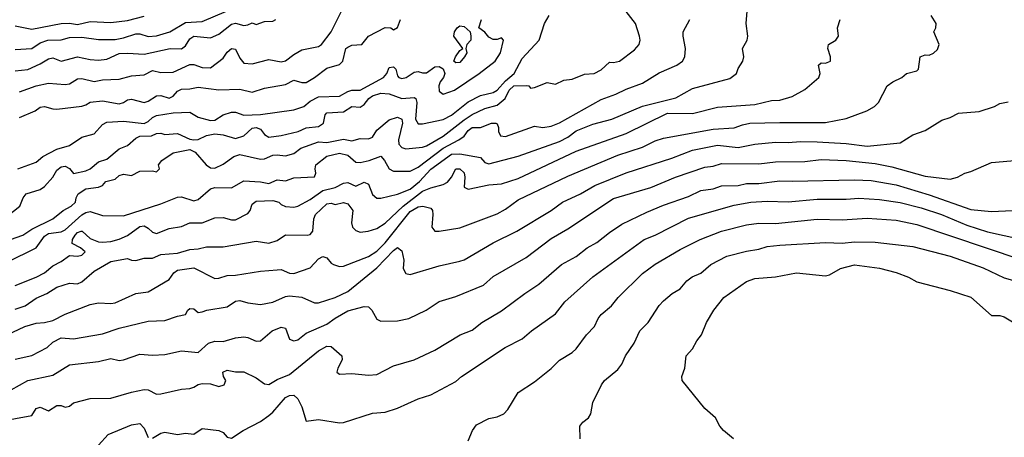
# Model space of a CAD drawing. Header units: metres. Extents: x -51132 to -49532, y -231222 to -229437.
# Tile 472 of 656: x -50005 to -49886, y -230299 to -230249. Entities that reach past the tile are written whole.
import ezdxf

# ---------------------------------------------------------------- set-up
doc = ezdxf.new("R2010")
doc.units = ezdxf.units.M
for name, color, linetype in [('CONTOUR_HALF', 8, 'Continuous'), ('CONTOUR_INDEX', 1, 'Continuous'), ('CONTOUR_INTER', 3, 'Continuous')]:
    doc.layers.add(name, color=color, linetype=linetype)

msp = doc.modelspace()

# ---------------------------------------------------------------- linework, layer by layer
at = {"layer": 'CONTOUR_HALF'}
for points, elevation in [([(-50007.05, -230275.76), (-50004.17, -230274.76), (-50003.08, -230274.02), (-50000.58, -230272.76), (-49999.32, -230271.76), (-49998.35, -230271.26), (-49997.85, -230270.76), (-49997.77, -230270.26), (-49997.52, -230269.76), (-49996.58, -230269.14), (-49995.08, -230268.97), (-49994.6, -230268.76), (-49994.19, -230268.26), (-49993.08, -230267.99), (-49992.58, -230267.57), (-49992.08, -230267.39), (-49991.08, -230267.54), (-49990.08, -230267.04), (-49988.58, -230266.98), (-49988.08, -230267.12), (-49987.74, -230266.76), (-49987.86, -230266.26), (-49987.45, -230265.76), (-49986.08, -230264.82), (-49984.08, -230264.43), (-49983.43, -230264.76), (-49982.13, -230266.26), (-49981.58, -230266.61), (-49981.08, -230266.68), (-49980.08, -230266.2), (-49978.79, -230265.26), (-49978.08, -230265.02), (-49975.58, -230265.57), (-49975.08, -230265.55), (-49974.08, -230265.12), (-49973.58, -230265.05), (-49972.58, -230265.17), (-49971.58, -230264.89), (-49970.73, -230264.26), (-49968.58, -230263.51), (-49967.58, -230263.59), (-49965.58, -230263.19), (-49964.58, -230263.39), (-49963.58, -230263.09), (-49962.58, -230263.14), (-49962.08, -230262.93), (-49961.58, -230262.1), (-49960.08, -230260.83), (-49959.08, -230260.53), (-49958.58, -230260.75), (-49958.5, -230261.26), (-49958.98, -230263.26), (-49958.91, -230263.76), (-49958.58, -230264.17), (-49958.08, -230264.34), (-49956.08, -230264.14), (-49955.58, -230263.97), (-49953.58, -230262.82), (-49951.08, -230260.84), (-49950.08, -230260.21), (-49948.58, -230259.5), (-49947.08, -230259.09), (-49946.12, -230258.26), (-49945.65, -230257.26), (-49945.08, -230256.74), (-49943.58, -230256.71), (-49943.28, -230256.76), (-49943.08, -230257.02), (-49942.58, -230256.96), (-49941.08, -230256.34), (-49940.08, -230256.56), (-49939.08, -230256.06), (-49938.08, -230255.94), (-49936.58, -230255.35), (-49935.43, -230255.26), (-49934.58, -230254.83), (-49933.58, -230253.9), (-49933.08, -230253.93), (-49932.38, -230253.76), (-49930.58, -230252.43), (-49930, -230251.76), (-49929.88, -230251.26), (-49929.97, -230250.76), (-49930.46, -230249.26), (-49931.58, -230247.81)], 74.5), ([(-50005.08, -230280.79), (-50002.58, -230279.8), (-50001.58, -230279.26), (-50000.58, -230278.42), (-49999.58, -230277.93), (-49998.58, -230277.18), (-49997.58, -230277.26), (-49997.08, -230277.16), (-49996.66, -230276.76), (-49997.24, -230276.26), (-49998.25, -230275.76), (-49998.2, -230275.26), (-49997.87, -230274.76), (-49997.58, -230274.43), (-49997.15, -230274.26), (-49997.02, -230274.26), (-49996.08, -230275.16), (-49995.08, -230275.54), (-49994.58, -230275.6), (-49993.58, -230275.52), (-49992.58, -230275.23), (-49991.58, -230274.77), (-49990.08, -230273.68), (-49989.58, -230273.61), (-49989.08, -230273.89), (-49988.58, -230274.36), (-49988.08, -230274.55), (-49986.58, -230273.95), (-49985.08, -230273.71), (-49984.08, -230273.24), (-49982.58, -230273.25), (-49981.08, -230272.67), (-49980.08, -230272.61), (-49979.08, -230272.9), (-49978.58, -230272.88), (-49977.08, -230272.13), (-49976.81, -230271.76), (-49976.58, -230271), (-49976.08, -230270.63), (-49974.08, -230270.56), (-49973.37, -230270.76), (-49973.08, -230271.06), (-49972.58, -230271.28), (-49971.58, -230271.37), (-49971.08, -230271.23), (-49969.58, -230270.43), (-49968.08, -230269.34), (-49966.58, -230268.99), (-49965.58, -230268.46), (-49965.08, -230268.41), (-49964.08, -230268.85), (-49963.08, -230268.34), (-49962.58, -230268.58), (-49962.08, -230269.84), (-49961.58, -230270.27), (-49961.08, -230270.27), (-49959.08, -230269.82), (-49957.58, -230269.19), (-49956.42, -230268.26), (-49955.08, -230266.78), (-49952.58, -230265), (-49951.58, -230264.96), (-49949.08, -230265.38), (-49948.58, -230265.99), (-49948.08, -230266.15), (-49944.58, -230265.23), (-49939.58, -230263.44), (-49938.58, -230262.94), (-49937.58, -230262.18), (-49935.58, -230261.35), (-49933.3, -230260.76), (-49929.58, -230259.19), (-49925.58, -230258.19), (-49923.58, -230257.06), (-49919.08, -230255.85), (-49918.27, -230255.26), (-49918.08, -230254.66), (-49917.52, -230253.76), (-49917.41, -230253.26), (-49917.58, -230252.26), (-49917, -230251.26), (-49916.91, -230250.76), (-49917.14, -230249.26), (-49916.97, -230247.26)], 75.5), ([(-50005.08, -230252.36), (-50003.08, -230252.27), (-50002.08, -230251.57), (-50001.17, -230251.26), (-49999.58, -230251.21), (-49998.58, -230250.93), (-49997.08, -230250.87), (-49995.08, -230251.19), (-49993.08, -230251.15), (-49992.08, -230250.98), (-49990.58, -230250.5), (-49990.08, -230250.49), (-49989.08, -230250.81), (-49988.08, -230250.71), (-49986.47, -230250.26), (-49984.58, -230249.12), (-49982.58, -230249.02), (-49979.68, -230247.76)], 71.5), ([(-50004.58, -230257.49), (-50002.58, -230256.76), (-50001.08, -230256.44), (-49999.08, -230256.6), (-49998.58, -230256.5), (-49997.58, -230255.9), (-49997.08, -230255.85), (-49995.58, -230256.23), (-49994.58, -230256.04), (-49992.58, -230255.95), (-49991.08, -230255.55), (-49989.58, -230255.44), (-49988.58, -230254.9), (-49987.58, -230255.14), (-49986.08, -230255.11), (-49984.08, -230254.2), (-49983.58, -230254.19), (-49982.58, -230254.56), (-49981.58, -230254.57), (-49980.08, -230253.43), (-49979.58, -230252.7), (-49979.08, -230252.27), (-49978.58, -230252.35), (-49978.08, -230253.41), (-49977.58, -230254.02), (-49976.58, -230254.1), (-49974.58, -230253.57), (-49973.08, -230253.87), (-49972.58, -230253.75), (-49971.58, -230252.98), (-49970.58, -230252.41), (-49968.58, -230252), (-49968.22, -230251.76), (-49967.08, -230250.25), (-49965.83, -230247.76)], 72.5), ([(-50006.08, -230286.76), (-50003.94, -230285.76), (-50002.58, -230285.33), (-50001.58, -230285.28), (-50000.58, -230285.01), (-49999.08, -230284.27), (-49996.08, -230283.08), (-49995.08, -230282.88), (-49993.58, -230282.98), (-49993.08, -230282.88), (-49990.58, -230281.75), (-49989.08, -230281.56), (-49986.58, -230280.09), (-49986.01, -230279.26), (-49985.58, -230278.96), (-49983.58, -230278.67), (-49981.08, -230279.95), (-49980.58, -230279.94), (-49979.58, -230279.58), (-49978.58, -230279.57), (-49975.58, -230279.08), (-49973.58, -230278.9), (-49973.08, -230278.89), (-49972.08, -230279.32), (-49971.58, -230279.36), (-49969.58, -230278.68), (-49968.58, -230277.58), (-49968.08, -230277.31), (-49967.58, -230277.49), (-49967.08, -230278.1), (-49966.78, -230278.26), (-49966.08, -230278.52), (-49965.58, -230278.49), (-49962.58, -230277.31), (-49961.58, -230276.66), (-49960.58, -230275.68), (-49957.58, -230271.87), (-49956.58, -230271.33), (-49956.05, -230271.26), (-49955.08, -230271.47), (-49954.88, -230271.76), (-49954.83, -230272.26), (-49954.97, -230273.76), (-49954.58, -230274.24), (-49954.08, -230274.27), (-49951.58, -230273.85), (-49947.08, -230272.16), (-49946.08, -230271.61), (-49944.58, -230270.5), (-49938.58, -230267.64), (-49932.58, -230265.11), (-49929.58, -230264.14), (-49928.08, -230263.39), (-49927.08, -230263.06), (-49921.08, -230261.98), (-49918.58, -230261.82), (-49917.58, -230261.43), (-49916.7, -230261.26), (-49913.08, -230261.15), (-49907.58, -230261.18), (-49905.08, -230260.69), (-49902.62, -230259.76), (-49901.68, -230259.26), (-49901.18, -230258.76), (-49900.16, -230256.76), (-49899.49, -230256.26), (-49898.38, -230255.76), (-49897.82, -230255.26), (-49896.58, -230254.93), (-49896.39, -230254.76), (-49896.18, -230253.26), (-49895.58, -230253.03), (-49895.08, -230253.05), (-49894.58, -230252.82), (-49894.08, -230252.39), (-49893.9, -230251.76), (-49894.55, -230250.26), (-49894.28, -230249.76), (-49894.26, -230249.26), (-49894.85, -230248.26)], 76.5), ([(-50004.79, -230266.76), (-50002.58, -230265.96), (-50001.76, -230265.26), (-50000.08, -230264.4), (-49998.58, -230263.94), (-49997.08, -230262.93), (-49995.58, -230262.55), (-49994.58, -230261.41), (-49994.08, -230261.12), (-49992.08, -230261), (-49989.58, -230261.28), (-49989.08, -230261.06), (-49988.58, -230260.55), (-49988.08, -230260.31), (-49986.08, -230260.01), (-49984.08, -230259.92), (-49983.08, -230260.52), (-49981.58, -230260.92), (-49981.08, -230260.87), (-49980.08, -230260.23), (-49979.08, -230259.91), (-49978.58, -230259.93), (-49977.58, -230260.27), (-49975.58, -230260.2), (-49971.58, -230259.66), (-49970.35, -230259.26), (-49969.58, -230258.59), (-49968.58, -230258.07), (-49966.08, -230258.01), (-49965.08, -230257.43), (-49964.58, -230257.29), (-49963.58, -230257.27), (-49960.75, -230255.76), (-49960.38, -230255.26), (-49960.08, -230254.54), (-49959.58, -230254.46), (-49959.27, -230254.76), (-49959.08, -230255.55), (-49958.92, -230255.76), (-49958.58, -230255.86), (-49958.03, -230255.76), (-49957.08, -230255.11), (-49956.58, -230255.01), (-49956.08, -230255.2), (-49955.58, -230255.19), (-49954.58, -230254.47), (-49954.08, -230254.44), (-49953.58, -230254.69), (-49953.38, -230255.26), (-49953.54, -230255.76), (-49953.97, -230256.26), (-49954.12, -230256.76), (-49954.08, -230257.39), (-49953.58, -230257.76), (-49952.23, -230257.26), (-49949.24, -230255.26), (-49947.35, -230253.76), (-49946.68, -230252.76), (-49946.31, -230251.26), (-49946.58, -230250.96), (-49947.08, -230251.16), (-49947.58, -230251.17), (-49948.08, -230250.87), (-49948.58, -230250.27), (-49949.31, -230249.76), (-49948.99, -230248.76)], 73.5), ([(-49951.91, -230249.76), (-49951.58, -230249.51), (-49951.08, -230249.6), (-49950.32, -230250.26), (-49950.24, -230250.76), (-49950.27, -230251.26), (-49950.75, -230251.76), (-49950.85, -230252.26), (-49950.75, -230252.76), (-49951.02, -230253.26), (-49951.58, -230253.95), (-49952.08, -230254), (-49952.31, -230253.76), (-49952.09, -230253.26), (-49951.58, -230252.51), (-49951.22, -230252.26), (-49952.32, -230250.76), (-49952.24, -230250.26), (-49951.91, -230249.76)], 73.5), ([(-50005.58, -230293.37), (-50003.58, -230292.24), (-50000.58, -230291.6), (-49998.58, -230290.35), (-49995.08, -230289.95), (-49993.58, -230289.61), (-49992.58, -230289.82), (-49992.08, -230289.76), (-49990.08, -230289.07), (-49988.58, -230289.2), (-49987.08, -230289.13), (-49985.08, -230288.68), (-49983.08, -230288.86), (-49981.82, -230287.76), (-49981.08, -230287.52), (-49980.08, -230287.55), (-49978.58, -230287.12), (-49977.58, -230286.98), (-49977.08, -230287.06), (-49976.08, -230287.51), (-49975.58, -230287.48), (-49974.15, -230286.26), (-49973.08, -230285.84), (-49972.58, -230285.95), (-49972.08, -230287.27), (-49971.58, -230287.48), (-49971.08, -230287.33), (-49970.08, -230286.54), (-49967.58, -230285.48), (-49966.58, -230284.74), (-49965.08, -230283.86), (-49963.08, -230283.33), (-49962.58, -230283.39), (-49962.18, -230283.76), (-49961.58, -230284.86), (-49961.08, -230285.09), (-49959.08, -230285.06), (-49957.71, -230284.76), (-49955.62, -230283.76), (-49954.08, -230282.74), (-49952.08, -230282.13), (-49948.72, -230280.76), (-49947.58, -230279.71), (-49943.58, -230277.43), (-49940.58, -230275.14), (-49938.58, -230273.99), (-49933.08, -230270.34), (-49928.58, -230269), (-49925.64, -230267.76), (-49922.08, -230266.56), (-49921.08, -230266.43), (-49920.08, -230266.09), (-49915.58, -230266.13), (-49913.58, -230265.92), (-49910.08, -230265.85), (-49908.08, -230265.62), (-49905.08, -230265.76), (-49901.58, -230266.11), (-49899.58, -230266.51), (-49895.58, -230267.65), (-49892.58, -230267.98), (-49891.69, -230267.76), (-49890.8, -230267.26), (-49890.08, -230267.09), (-49887.58, -230265.98), (-49881.58, -230265.45)], 77.5), ([(-49988.58, -230299.18), (-49987.58, -230298.61), (-49987.08, -230298.47), (-49985.58, -230298.77), (-49984.58, -230298.61), (-49983.58, -230298.71), (-49982.58, -230298.04), (-49980.58, -230298.29), (-49980.08, -230298.5), (-49979.58, -230299.09), (-49979.08, -230299.21), (-49977.65, -230298.26), (-49975.58, -230297.19), (-49974.58, -230296.48), (-49974.08, -230296.05), (-49972.58, -230294.28), (-49972.08, -230294.06), (-49971.58, -230294.01), (-49971.08, -230294.45), (-49970.58, -230295.42), (-49970.08, -230297.15), (-49968.58, -230296.95), (-49966.08, -230297.35), (-49965.58, -230297.32), (-49962.08, -230296.18), (-49960.58, -230296.05), (-49959.08, -230295.57), (-49956.58, -230294.44), (-49955.08, -230293.98), (-49952.08, -230292.37), (-49951.39, -230291.76), (-49946.13, -230288.26), (-49944.08, -230287.22), (-49942.95, -230286.26), (-49940.08, -230284.22), (-49938.93, -230282.76), (-49935.59, -230279.76), (-49929.41, -230275.26), (-49928.08, -230274.73), (-49924.08, -230272.69), (-49918.58, -230271.11), (-49916.58, -230270.77), (-49914.58, -230270.66), (-49912.08, -230270.72), (-49908.58, -230270.42), (-49905.08, -230270.42), (-49903.58, -230270.3), (-49901.08, -230270.45), (-49898.58, -230270.82), (-49896.08, -230271.43), (-49893.63, -230272.26), (-49890.58, -230273.55), (-49888.08, -230274.34), (-49884.08, -230275.22)], 78.5), ([(-49937.09, -230299.26), (-49937.15, -230297.76), (-49936.77, -230297.26), (-49936.08, -230296.76), (-49935.82, -230296.26), (-49935.58, -230294.91), (-49934.54, -230292.76), (-49934.16, -230292.26), (-49932.58, -230290.92), (-49932.08, -230290.27), (-49931.66, -230289.26), (-49930.62, -230287.76), (-49929.91, -230286.26), (-49928.92, -230285.26), (-49927.58, -230283.21), (-49927.08, -230282.66), (-49926.01, -230281.76), (-49925.08, -230281.2), (-49924.25, -230280.26), (-49923.61, -230279.76), (-49922.58, -230279.31), (-49921.38, -230278.26), (-49919.44, -230277.26), (-49917.08, -230276.65), (-49915.58, -230276.44), (-49914.58, -230276.12), (-49913.08, -230275.94), (-49907.58, -230275.62), (-49905.58, -230275.7), (-49904.08, -230275.55), (-49901.58, -230275.58), (-49897.08, -230276.12), (-49892.56, -230277.26), (-49888.58, -230278.68), (-49886.08, -230279.88), (-49882.08, -230281.01)], 79.5), ([(-49995.08, -230300.05), (-49993.91, -230298.76), (-49991.08, -230297.58), (-49990.08, -230297.43), (-49989.58, -230297.97), (-49989.08, -230299.11)], 78.5)]:
    msp.add_lwpolyline(points, dxfattribs=dict(at, elevation=elevation))
at = {"layer": 'CONTOUR_INDEX'}
for points, elevation in [([(-50006.08, -230277.99), (-50002.57, -230276.26), (-50001.58, -230274.88), (-50001.08, -230274.53), (-49999.58, -230274.34), (-49999.08, -230274.1), (-49997.08, -230272.3), (-49996.58, -230271.99), (-49996.08, -230271.88), (-49994.58, -230272.37), (-49992.08, -230272.41), (-49987.58, -230270.95), (-49985.58, -230270.16), (-49985.08, -230270.11), (-49983.58, -230270.62), (-49983.08, -230270.45), (-49981.58, -230269.17), (-49981.08, -230269.01), (-49979.08, -230269.02), (-49977.58, -230268.2), (-49975.58, -230268.3), (-49974.58, -230268.52), (-49973.58, -230268.08), (-49972.58, -230268.21), (-49971.58, -230267.82), (-49969.08, -230267.71), (-49968.92, -230267.26), (-49969, -230266.76), (-49968.93, -230266.26), (-49967.58, -230265.23), (-49966.08, -230264.87), (-49965.08, -230265.11), (-49964.08, -230265.95), (-49963.58, -230265.99), (-49962.48, -230265.76), (-49961.08, -230265.23), (-49960.63, -230265.76), (-49960.08, -230266.76), (-49959.58, -230267.03), (-49957.58, -230267.04), (-49956.58, -230266.53), (-49953.59, -230264.26), (-49951.7, -230263.26), (-49951.08, -230262.81), (-49950.58, -230262.12), (-49950.08, -230261.79), (-49949.08, -230261.79), (-49947.77, -230261.26), (-49947.24, -230261.26), (-49947.08, -230261.34), (-49946.92, -230261.76), (-49946.92, -230262.26), (-49946.67, -230262.76), (-49946.08, -230262.84), (-49942.58, -230261.61), (-49941.58, -230261.76), (-49940.58, -230261.59), (-49939.58, -230261.19), (-49934.58, -230258.39), (-49932.8, -230257.76), (-49931.58, -230257.14), (-49929.58, -230256.45), (-49927.58, -230255.17), (-49925.48, -230254.26), (-49924.78, -230253.76), (-49924.5, -230253.26), (-49924.43, -230252.26), (-49924.71, -230250.76), (-49924.69, -230250.26), (-49923.91, -230248.76)], 75), ([(-49918.64, -230299.26), (-49919.85, -230298.26), (-49920.3, -230297.76), (-49920.81, -230296.76), (-49922.08, -230295.63), (-49924.84, -230292.26), (-49924.87, -230291.76), (-49924.5, -230290.76), (-49924.34, -230289.26), (-49923.58, -230288.43), (-49923.08, -230287.48), (-49922.51, -230286.76), (-49921.9, -230285.26), (-49921, -230283.76), (-49919.83, -230282.26), (-49917.08, -230280.33), (-49916.08, -230279.98), (-49913.58, -230279.75), (-49911.08, -230279.28), (-49907.58, -230279.65), (-49907.08, -230279.52), (-49905.78, -230278.76), (-49904.08, -230278.32), (-49901.08, -230278.7), (-49899.08, -230279.23), (-49897.58, -230279.8), (-49896.58, -230280.35), (-49892.58, -230281.4), (-49890.08, -230282.2), (-49887.58, -230284.43), (-49886.58, -230284.43), (-49886.08, -230284.59), (-49885.08, -230285.2)], 80)]:
    msp.add_lwpolyline(points, dxfattribs=dict(at, elevation=elevation))
at = {"layer": 'CONTOUR_INTER'}
for points, elevation in [([(-50006.08, -230272.45), (-50004.55, -230271.26), (-50004.14, -230270.26), (-50003.77, -230269.76), (-50002.08, -230269.22), (-50001.58, -230268.86), (-50000.55, -230267.76), (-50000.08, -230266.93), (-49999.58, -230266.51), (-49999.08, -230266.43), (-49998.58, -230266.7), (-49998.08, -230267.33), (-49996.58, -230267), (-49996.07, -230266.76), (-49995.08, -230265.92), (-49994.08, -230265.57), (-49992.58, -230264.33), (-49991.58, -230263.93), (-49990.58, -230263.04), (-49990.08, -230262.81), (-49988.71, -230262.76), (-49988.08, -230262.5), (-49987.58, -230262.46), (-49987.08, -230262.62), (-49985.58, -230262.51), (-49984.08, -230263.17), (-49983.58, -230263.24), (-49983.08, -230263.21), (-49982.08, -230262.73), (-49981.08, -230262.54), (-49980.08, -230262.67), (-49978.58, -230263.11), (-49977.58, -230262.76), (-49976.58, -230261.86), (-49976.08, -230261.76), (-49975.58, -230261.98), (-49975.08, -230262.61), (-49974.58, -230262.94), (-49973.08, -230262.74), (-49971.05, -230262.26), (-49970.08, -230261.82), (-49968.58, -230261.66), (-49967.99, -230261.26), (-49967.81, -230260.26), (-49967.58, -230260.01), (-49965.58, -230259.88), (-49964.58, -230259.26), (-49963.58, -230259.33), (-49963.08, -230259.02), (-49962.53, -230258.26), (-49962.08, -230257.96), (-49961.08, -230257.65), (-49960.08, -230257.7), (-49958.58, -230258.29), (-49957.08, -230258.15), (-49956.87, -230258.26), (-49956.77, -230258.76), (-49956.92, -230260.76), (-49956.58, -230261.31), (-49956.08, -230261.33), (-49953.58, -230260.79), (-49952.58, -230260.3), (-49950.58, -230258.66), (-49949.08, -230257.92), (-49947.58, -230257.57), (-49947.08, -230257.26), (-49946.08, -230256.15), (-49945.06, -230255.26), (-49944.08, -230253.47), (-49942.02, -230251.26), (-49941.38, -230249.26), (-49940.82, -230248.26)], 74), ([(-50005.08, -230249.52), (-50003.08, -230249.93), (-49999.58, -230249.25), (-49998.58, -230249.22), (-49997.58, -230249.36), (-49996.08, -230249.02), (-49993.58, -230249.14), (-49991.58, -230248.87), (-49989.58, -230248.36)], 71), ([(-50005.08, -230254.94), (-50003.58, -230254.79), (-50002.08, -230254.1), (-50001.08, -230253.49), (-50000.58, -230253.37), (-49999.58, -230253.8), (-49997.58, -230253.25), (-49996.08, -230253.58), (-49995.08, -230253.64), (-49994.08, -230253.53), (-49992.58, -230252.87), (-49991.58, -230252.81), (-49989.58, -230252.93), (-49986.46, -230252.26), (-49985.08, -230252.31), (-49984.58, -230251.94), (-49984.08, -230251.1), (-49983.58, -230250.75), (-49981.58, -230250.96), (-49980.58, -230250.52), (-49979.08, -230249.32), (-49978.58, -230249.19), (-49977.58, -230249.5), (-49977.08, -230249.42), (-49976.58, -230249.15), (-49976.08, -230249.35), (-49975.08, -230249.01), (-49974.08, -230248.98), (-49973.72, -230248.76)], 72), ([(-50005.08, -230283.66), (-50003.89, -230283.26), (-50002.58, -230282.32), (-50001.29, -230281.76), (-50000.08, -230281.02), (-49998.58, -230280.51), (-49997.58, -230280.62), (-49997.08, -230280.36), (-49995.58, -230279.08), (-49993.58, -230277.9), (-49991.58, -230277.57), (-49991.08, -230277.76), (-49990.58, -230277.79), (-49989.58, -230277.52), (-49988.58, -230277.51), (-49987.58, -230277.06), (-49985.58, -230276.89), (-49984.08, -230276.45), (-49983.08, -230276.4), (-49982.08, -230276.15), (-49980.08, -230276.15), (-49976.08, -230275.45), (-49974.58, -230275.7), (-49973.58, -230275.37), (-49972.58, -230274.69), (-49969.95, -230274.76), (-49969.58, -230274.66), (-49969.28, -230274.26), (-49969.16, -230272.76), (-49968.96, -230272.26), (-49967.58, -230270.96), (-49967.08, -230270.88), (-49966.58, -230271.05), (-49965.58, -230270.8), (-49965.08, -230270.98), (-49964.45, -230271.76), (-49964.64, -230273.26), (-49964.5, -230273.76), (-49964.08, -230274.17), (-49963.58, -230274.37), (-49962.6, -230274.26), (-49961.58, -230273.92), (-49960.58, -230273.29), (-49958.39, -230271.26), (-49956.08, -230269.43), (-49955.08, -230269.03), (-49953.58, -230268.64), (-49953.08, -230268.36), (-49952.58, -230267.76), (-49952.08, -230266.73), (-49951.58, -230266.75), (-49951.08, -230267.24), (-49950.99, -230267.76), (-49951.08, -230268.95), (-49950.58, -230269.2), (-49948.08, -230268.68), (-49946.58, -230268.57), (-49944.58, -230267.91), (-49937.58, -230264.61), (-49931.58, -230262.49), (-49926.58, -230260.06), (-49923.58, -230260.09), (-49920.58, -230259.33), (-49916.08, -230258.99), (-49914.08, -230258.51), (-49913.08, -230258.46), (-49911.58, -230258.05), (-49910.08, -230257.21), (-49908.37, -230255.76), (-49908.2, -230255.26), (-49908.41, -230254.26), (-49908.08, -230254), (-49907.58, -230254.04), (-49906.98, -230253.76), (-49906.99, -230253.26), (-49907.29, -230252.26), (-49907.2, -230251.76), (-49906.32, -230251.26), (-49906.02, -230250.76), (-49906.15, -230249.76), (-49905.82, -230248.76)], 76), ([(-50004.58, -230260.55), (-50002.68, -230259.76), (-50002.08, -230259.33), (-50001.58, -230259.23), (-50000.58, -230259.54), (-50000.08, -230259.55), (-49997.08, -230259.19), (-49996.58, -230259.06), (-49996.08, -230258.72), (-49994.58, -230258.54), (-49992.58, -230258.92), (-49992.08, -230258.77), (-49991.58, -230258.44), (-49991.08, -230258.34), (-49989.58, -230258.77), (-49989.08, -230258.61), (-49988.08, -230257.97), (-49987.58, -230257.93), (-49986.58, -230258.22), (-49986.08, -230257.98), (-49985.58, -230257.4), (-49985.08, -230257.15), (-49984.08, -230257.12), (-49983.08, -230256.92), (-49980.58, -230257.24), (-49978.08, -230257.17), (-49976.58, -230257.52), (-49975.08, -230257.04), (-49972.58, -230256.61), (-49971.58, -230256.07), (-49970.58, -230256.35), (-49970.08, -230256.34), (-49969.07, -230255.76), (-49967.58, -230254.61), (-49966.08, -230254.2), (-49965.65, -230253.76), (-49965.3, -230252.26), (-49965.08, -230252.09), (-49964.58, -230251.85), (-49963.38, -230251.76), (-49962.56, -230250.76), (-49960.58, -230249.72), (-49959.89, -230249.76), (-49959.58, -230250.01), (-49959.08, -230249.71), (-49958.71, -230248.76)], 73), ([(-50005.08, -230289.67), (-50003.08, -230289.24), (-50001.24, -230288.26), (-50000.58, -230287.61), (-49999.58, -230287.09), (-49998.08, -230287.23), (-49994.58, -230286.64), (-49992.58, -230285.93), (-49989.08, -230285.08), (-49987.08, -230285.01), (-49985.58, -230284.49), (-49984.58, -230284.31), (-49984.32, -230283.76), (-49984.08, -230283.56), (-49983.58, -230283.6), (-49983.08, -230284.04), (-49982.58, -230283.99), (-49982.03, -230283.76), (-49979.58, -230283.39), (-49978.58, -230282.71), (-49978.08, -230282.61), (-49977.08, -230282.89), (-49975.58, -230283.1), (-49974.08, -230282.82), (-49972.58, -230282.11), (-49972.08, -230282.06), (-49970.58, -230282.19), (-49969.08, -230282.89), (-49968.58, -230282.89), (-49966.58, -230282.25), (-49965.08, -230281.53), (-49961.58, -230278.69), (-49959.58, -230276.57), (-49959.08, -230276.24), (-49958.58, -230276.61), (-49958.34, -230277.76), (-49958.39, -230278.76), (-49958.08, -230279.35), (-49957.58, -230279.48), (-49954.08, -230278.43), (-49951.58, -230277.88), (-49951.08, -230277.7), (-49947.58, -230275.67), (-49944.74, -230274.26), (-49940.58, -230271.75), (-49939.22, -230270.76), (-49937.08, -230269.76), (-49935.35, -230268.76), (-49931.58, -230267.24), (-49926.08, -230265.47), (-49923.58, -230264.5), (-49920.58, -230263.88), (-49918.08, -230264.17), (-49916.08, -230263.77), (-49913.58, -230263.54), (-49912.08, -230263.58), (-49910.58, -230263.44), (-49908.58, -230263.51), (-49905.08, -230263.68), (-49902.58, -230264.01), (-49898.58, -230263.61), (-49897.08, -230262.67), (-49895.58, -230262.12), (-49893.58, -230260.9), (-49892.58, -230260.57), (-49891.58, -230260.05), (-49889.08, -230259.84), (-49887.24, -230259.26), (-49886.58, -230258.86), (-49885.58, -230258.67)], 77), ([(-50007.08, -230297.17), (-50003.08, -230296.47), (-50002.58, -230295.61), (-50002.08, -230295.47), (-50001.08, -230295.92), (-50000.08, -230295.26), (-49999.58, -230295.26), (-49999.08, -230295.47), (-49998.58, -230295.32), (-49998.08, -230294.93), (-49996.08, -230294.42), (-49993.58, -230294.38), (-49991.08, -230293.64), (-49989.58, -230293.35), (-49989.08, -230293.36), (-49988.08, -230293.88), (-49987.58, -230293.87), (-49985.08, -230293.29), (-49984.08, -230293.23), (-49983.58, -230293.07), (-49983.08, -230292.71), (-49982.58, -230292.6), (-49981.58, -230292.66), (-49980.58, -230292.96), (-49979.93, -230292.76), (-49979.75, -230292.26), (-49980.03, -230291.76), (-49980.12, -230291.26), (-49979.58, -230291), (-49978.58, -230291.21), (-49977.58, -230291.2), (-49976.08, -230291.93), (-49975.08, -230292.66), (-49974.58, -230292.73), (-49973.58, -230292.14), (-49972.08, -230291.52), (-49968.58, -230288.68), (-49967.58, -230288.1), (-49967.08, -230288.14), (-49965.79, -230289.26), (-49965.74, -230289.76), (-49966.25, -230290.76), (-49966.37, -230291.26), (-49966.08, -230291.47), (-49964.58, -230291.42), (-49962.58, -230291.59), (-49961.58, -230291.51), (-49959.58, -230290.47), (-49957.08, -230289.76), (-49954.58, -230288.59), (-49951.54, -230286.76), (-49950.08, -230286.17), (-49948.93, -230285.26), (-49946.58, -230283.85), (-49943.78, -230281.76), (-49942.08, -230280.65), (-49939.33, -230278.26), (-49937.58, -230277.31), (-49936.24, -230276.26), (-49935.08, -230275.63), (-49933.58, -230274.4), (-49932.08, -230273.42), (-49929.08, -230271.97), (-49927.08, -230271.13), (-49924.08, -230270.09), (-49922.58, -230269.36), (-49921.08, -230269.15), (-49920.08, -230268.79), (-49918.08, -230268.74), (-49917.08, -230268.52), (-49915.58, -230268.52), (-49913.08, -230268.19), (-49911.58, -230268.25), (-49904.08, -230268.06), (-49902.08, -230268.15), (-49899.08, -230268.67), (-49895.08, -230269.9), (-49890.08, -230271.64), (-49887.58, -230271.9), (-49885.08, -230271.76)], 78), ([(-49950.58, -230299.52), (-49950.05, -230298.26), (-49949.58, -230297.58), (-49948.08, -230296.81), (-49947.08, -230296.64), (-49946.3, -230296.26), (-49945.82, -230295.76), (-49944.58, -230293.71), (-49942.58, -230292.41), (-49940.58, -230290.81), (-49939.58, -230289.79), (-49938.08, -230288.88), (-49937.58, -230288.43), (-49936.34, -230286.76), (-49935.38, -230285.76), (-49934.93, -230284.76), (-49934.58, -230284.31), (-49933.32, -230283.26), (-49932.52, -230282.26), (-49929.58, -230279.34), (-49928.08, -230278.24), (-49925.08, -230276.45), (-49922.64, -230275.26), (-49920.08, -230274.26), (-49917.08, -230273.5), (-49915.58, -230273.3), (-49913.58, -230273.34), (-49908.58, -230272.83), (-49905.58, -230272.91), (-49902.58, -230272.68), (-49899.08, -230272.92), (-49896.58, -230273.45), (-49884.08, -230277.66)], 79)]:
    msp.add_lwpolyline(points, dxfattribs=dict(at, elevation=elevation))

doc.saveas('drawing.dxf')
